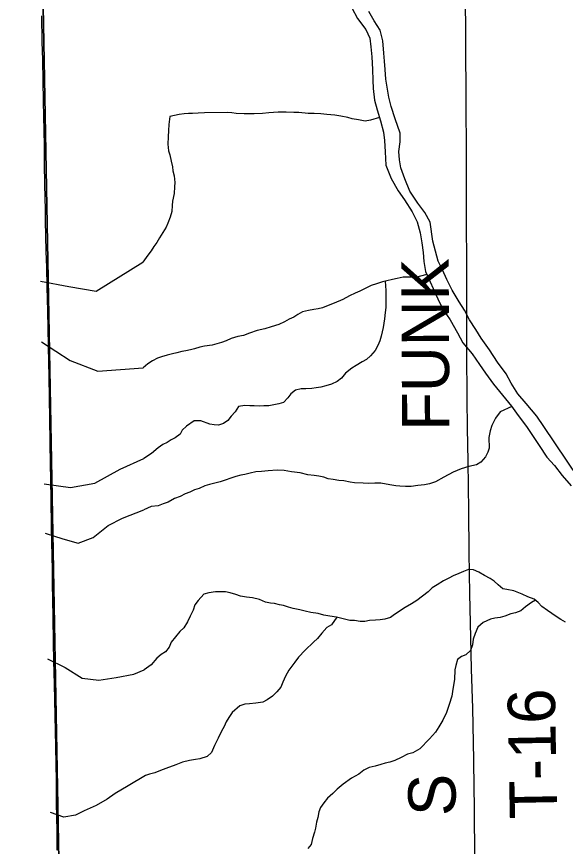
# Model space of a CAD drawing. Extents: x 1985906 to 2360102, y 891258 to 1222054.
# Drawn here: x 2071562 to 2075036, y 1014543 to 1019793 of the extents above; entities that cross this region are included whole.
import ezdxf

# ---------------------------------------------------------------- set-up
doc = ezdxf.new("R2010")
doc.units = 0
for name, color, linetype in [('GM_X_Adjacent_County', 7, 'Continuous'), ('GM_X_County', 7, 'Continuous'), ('GM_X_County_Road', 7, 'Continuous'), ('GM_X_Major_River', 7, 'Continuous'), ('GM_X_Minor_River', 7, 'Continuous'), ('GM_X_Township', 7, 'Continuous'), ('GM_X_Township_Road', 7, 'Continuous'), ('GM_X_Township_Road_Text', 7, 'Continuous')]:
    doc.layers.add(name, color=color, linetype=linetype)

msp = doc.modelspace()

# ---------------------------------------------------------------- linework, layer by layer
at = {"layer": 'GM_X_Adjacent_County'}
msp.add_lwpolyline([(2071926.7, 1054555.3), (2072166.7, 1051922.6), (2072218.3, 1051577.8), (2072142.8, 1047459), (2072178.7, 1046252), (2072112.2, 1041354.4), (2072120.2, 1038512.6), (2072055.1, 1036106.6), (2072018.3, 1033424.1), (2071939.9, 1030867.8), (2071602.1, 1025081.7), (2071562, 1025081.6), (2071696.9, 1021700.4), (2071829.8, 1014456.9), (2071852.3, 1012905.1), (2071861.2, 1011952), (2071887.5, 1008769)], dxfattribs=at)
at = {"layer": 'GM_X_County'}
msp.add_lwpolyline([(2071887.5, 1008769), (2071861.2, 1011952), (2071852.3, 1012905.1), (2071829.8, 1014456.9), (2071696.9, 1021700.4), (2071562, 1025081.6), (2071602.1, 1025081.7), (2071939.9, 1030867.8), (2072018.3, 1033424.1), (2072055.1, 1036106.6), (2072120.2, 1038512.6), (2072112.2, 1041354.4), (2072178.7, 1046252), (2072142.8, 1047459), (2072218.3, 1051577.8), (2072166.7, 1051922.6), (2071926.7, 1054555.3)], dxfattribs=at)
at = {"layer": 'GM_X_County_Road'}
msp.add_lwpolyline([(2071818.5, 1014520.1), (2071819, 1014601.9), (2071818, 1014634.8), (2071816.2, 1014733.2), (2071815.4, 1014815.1), (2071813.9, 1014962.5), (2071812.7, 1015060.8), (2071809.9, 1015175.5), (2071805.5, 1015372.1), (2071802, 1015568.8), (2071798.8, 1015716.4), (2071796.6, 1015831), (2071793.6, 1015995), (2071789.7, 1016208.2), (2071789.3, 1016290.2), (2071785.1, 1016470.5), (2071782.9, 1016568.9), (2071780.1, 1016732.8), (2071778.8, 1016863.9), (2071777.5, 1016962.4), (2071775, 1017093.5), (2071772, 1017257.3), (2071769.9, 1017372.1), (2071767.8, 1017519.7), (2071766.4, 1017601.7), (2071759.4, 1017929.4), (2071756.1, 1018082.1), (2071752.7, 1018207.8), (2071750.3, 1018306.2), (2071745.5, 1018502.6), (2071744.1, 1018551.4), (2071744.5, 1018567.4), (2071741.1, 1018731.4), (2071739.3, 1018862.7), (2071737.8, 1018977.5), (2071733.3, 1019256.2), (2071727.3, 1019518.5), (2071724.7, 1019633.2), (2071721.9, 1019797.2)], dxfattribs=at)
at = {"layer": 'GM_X_Major_River'}
for points in [[(2073684.3, 1019849), (2073720.7, 1019781.1), (2073773.1, 1019711.3), (2073797.4, 1019655.4), (2073803.7, 1019601.3), (2073810, 1019537.3), (2073814.5, 1019457.2), (2073816.8, 1019391.2), (2073819.1, 1019337.1), (2073827.5, 1019263), (2073843.9, 1019203.1), (2073866.2, 1019133.1), (2073884.6, 1019061.1), (2073890.9, 1019009.1), (2073895.3, 1018937), (2073899.8, 1018852.9), (2073934.2, 1018769), (2073976.7, 1018691.2), (2074017, 1018633.4), (2074065.4, 1018557.5), (2074097.7, 1018493.7), (2074116.1, 1018423.7), (2074128.5, 1018361.7), (2074136.8, 1018299.6), (2074141.1, 1018243.6), (2074151.5, 1018179.5), (2074227.9, 1018007.6)], [(2075116.8, 1016877.8), (2074900.8, 1017198.7), (2074856.4, 1017264.5), (2074788, 1017344.2), (2074735.7, 1017406), (2074693.3, 1017473.8), (2074661, 1017531.7), (2074606.6, 1017607.5), (2074556.2, 1017685.3), (2074503.8, 1017759.1), (2074469.5, 1017812.9), (2074429.1, 1017874.8), (2074396.8, 1017934.7), (2074364.5, 1017988.6), (2074320.1, 1018062.4), (2074285.7, 1018130.3), (2074257.4, 1018190.2), (2074231.1, 1018246.1), (2074214.7, 1018308.1), (2074196.4, 1018372.1), (2074179.7, 1018492.1), (2074147.4, 1018554), (2074103.1, 1018611.8), (2074050.7, 1018687.6), (2074020.2, 1018765.5), (2073993.9, 1018835.5), (2073985.6, 1018885.5), (2073981.3, 1018939.5), (2073991, 1018999.7), (2073990.6, 1019055.7), (2073958.2, 1019145.7), (2073933.7, 1019223.6), (2073919.4, 1019283.6), (2073909.1, 1019345.6), (2073898.8, 1019397.7), (2073894.4, 1019457.7), (2073890.2, 1019509.7), (2073887.9, 1019561.8), (2073881.4, 1019639.9), (2073863.1, 1019705.8), (2073826.8, 1019765.7), (2073792.4, 1019825.6)], [(2074227.9, 1018007.6), (2074260.2, 1017941.6), (2074306.5, 1017873.7), (2074352.8, 1017791.8), (2074387.1, 1017727.9), (2074445.4, 1017660), (2074491.7, 1017592.1), (2074530, 1017536.2), (2074580.2, 1017468.3), (2074638.5, 1017398.5), (2074694.9, 1017328.6), (2074737.1, 1017268.7), (2074789.4, 1017198.8), (2074835.7, 1017130.9), (2074869.9, 1017079), (2074918.2, 1017005.1), (2074966.5, 1016953.2), (2075016.8, 1016889.4), (2075073, 1016823.5)]]:
    msp.add_lwpolyline(points, dxfattribs=at)
at = {"layer": 'GM_X_Minor_River'}
for points in [[(2073859.6, 1019153.9), (2073802.7, 1019136.9), (2073768.7, 1019130.8), (2073726.5, 1019138.6), (2073686.4, 1019146.4), (2073658.3, 1019154.3), (2073614.2, 1019162.2), (2073576.1, 1019168), (2073526, 1019173.8), (2073487.9, 1019177.6), (2073445.8, 1019179.4), (2073407.7, 1019179.3), (2073349.6, 1019185), (2073317.5, 1019186.9), (2073269.4, 1019188.7), (2073217.3, 1019188.4), (2073159.2, 1019184.2), (2073119.2, 1019180), (2073067.1, 1019177.7), (2073003, 1019177.4), (2072952.9, 1019179.2), (2072924.8, 1019183.1), (2072896.7, 1019184.9), (2072752.4, 1019184.3), (2072712.4, 1019182.1), (2072676.3, 1019179.9), (2072650.3, 1019179.8), (2072622.2, 1019177.7), (2072592.2, 1019173.5), (2072532.1, 1019161.2), (2072526.4, 1019111), (2072524.6, 1019072.8), (2072520.8, 1019032.7), (2072519, 1018986.5), (2072523.3, 1018944.3), (2072531.4, 1018918.3), (2072541.6, 1018878.2), (2072549.9, 1018842.1), (2072552, 1018816), (2072560.2, 1018785.9), (2072564.4, 1018743.8), (2072562.5, 1018715.7), (2072558.8, 1018673.5), (2072549, 1018625.3), (2072547.1, 1018597.2), (2072545.3, 1018559), (2072533.5, 1018522.8), (2072519.7, 1018486.6), (2072509.8, 1018460.5), (2072466.1, 1018392), (2072450.2, 1018363.8), (2072430.3, 1018337.7), (2072414.4, 1018311.5), (2072392.5, 1018283.3), (2072360.6, 1018238.5)], [(2071713.2, 1018118.9), (2071893.6, 1018085.4), (2072066.3, 1018056.4), (2072360.6, 1018238.5)], [(2074158.9, 1018160.3), (2074086.5, 1018142.5), (2074058.4, 1018144.4), (2074010.3, 1018144.2), (2073972.3, 1018136), (2073942.2, 1018129.8), (2073906.2, 1018121.6), (2073878.2, 1018115.5), (2073840.2, 1018101.3), (2073806.2, 1018091.1), (2073734.2, 1018054.6), (2073706.3, 1018042.4), (2073670.3, 1018026.2), (2073628.3, 1018003.9), (2073572.3, 1017979.6), (2073524.3, 1017961.3), (2073498.3, 1017951.1), (2073472.3, 1017943), (2073444.3, 1017938.8), (2073410.3, 1017932.7), (2073372.2, 1017924.4), (2073342.3, 1017908.3), (2073316.3, 1017892.1), (2073288.3, 1017877.9), (2073258.4, 1017861.7), (2073222.4, 1017845.5), (2073174.4, 1017829.2), (2073134.3, 1017817), (2073084.3, 1017806.7), (2073036.3, 1017790.4), (2072998.3, 1017776.2), (2072962.3, 1017768), (2072920.3, 1017755.8), (2072888.3, 1017741.6), (2072858.3, 1017731.4), (2072830.3, 1017723.2), (2072800.3, 1017715), (2072752.2, 1017706.8), (2072722.2, 1017700.6), (2072688.2, 1017690.4), (2072662.1, 1017684.3), (2072634.1, 1017678.1), (2072608.1, 1017674), (2072576.1, 1017665.8), (2072550.1, 1017659.7), (2072516, 1017651.5), (2072480, 1017639.3), (2072454, 1017631.1), (2072422.1, 1017614.9), (2072392.1, 1017596.7), (2072363.2, 1017570.9)], [(2073896.2, 1018119.4), (2073900.5, 1018059.4), (2073898.7, 1018033.3), (2073899.1, 1017953), (2073895.3, 1017920.8), (2073891.5, 1017880.7), (2073887.6, 1017852.5), (2073881.7, 1017826.4), (2073870, 1017770.2), (2073862.1, 1017742), (2073848.3, 1017711.8), (2073832.4, 1017679.7), (2073802.5, 1017647.4), (2073776.6, 1017623.2), (2073750.6, 1017609), (2073712.7, 1017584.8), (2073684.7, 1017568.6), (2073644.8, 1017536.3), (2073618.9, 1017506), (2073591, 1017483.8), (2073555, 1017467.6), (2073519, 1017457.4), (2073489, 1017449.2), (2073458.9, 1017443.1), (2073430.9, 1017440.9), (2073392.8, 1017438.7), (2073362.8, 1017438.6), (2073326.8, 1017428.4), (2073298.8, 1017406.2), (2073278.9, 1017380), (2073251, 1017351.8), (2073223, 1017343.6), (2073159, 1017331.3), (2073126.9, 1017331.1), (2073098.8, 1017329), (2073066.8, 1017330.8), (2073038.7, 1017330.7), (2073006.7, 1017332.6), (2072966.6, 1017326.4), (2072946.8, 1017292.2), (2072920.9, 1017263.9), (2072898.9, 1017237.7), (2072873, 1017219.5), (2072841, 1017207.3), (2072812.9, 1017209.2), (2072784.8, 1017215.1), (2072728.6, 1017234.9), (2072686.6, 1017234.7), (2072638.6, 1017202.4), (2072610.7, 1017176.2), (2072596.8, 1017150), (2072566.9, 1017127.8), (2072540.9, 1017115.6), (2072515, 1017097.4), (2072487, 1017085.3), (2072459, 1017065.1), (2072417.1, 1017028.7), (2072366.6, 1016996.1)], [(2071720.5, 1017736.1), (2071901.3, 1017616), (2072075.7, 1017549), (2072363.2, 1017570.9)], [(2074696.5, 1017326.2), (2074624, 1017291.8), (2074594.1, 1017251.5), (2074570.3, 1017205.3), (2074560.5, 1017171.1), (2074552.7, 1017128.9), (2074553, 1017062.7), (2074545.1, 1017036.5), (2074531.3, 1017008.3), (2074501.4, 1016974.1), (2074473.4, 1016957.9), (2074425.4, 1016945.6), (2074377.4, 1016931.4), (2074325.4, 1016911), (2074267.5, 1016878.7), (2074213.5, 1016850.3), (2074175.5, 1016836.1), (2074143.5, 1016829.9), (2074101.4, 1016825.7), (2074059.4, 1016819.5), (2074023.3, 1016819.3), (2073989.2, 1016821.2), (2073963.1, 1016825.1), (2073925, 1016830.9), (2073868.9, 1016840.7), (2073830.8, 1016840.5), (2073792.8, 1016838.3), (2073756.7, 1016840.2), (2073700.5, 1016843.9), (2073674.5, 1016847.8), (2073634.4, 1016855.7), (2073602.3, 1016857.5), (2073566.2, 1016863.4), (2073534.1, 1016869.3), (2073508, 1016879.2), (2073475.9, 1016885), (2073445.8, 1016888.9), (2073405.7, 1016894.8), (2073357.6, 1016906.6), (2073303.4, 1016912.4), (2073255.3, 1016920.2), (2073211.2, 1016924), (2073155.1, 1016919.7), (2073113.1, 1016915.5), (2073077, 1016913.3), (2073041, 1016905.1), (2073006.9, 1016896.9), (2072980.9, 1016890.8), (2072950.9, 1016882.6), (2072918.9, 1016872.4), (2072882.9, 1016860.2), (2072850.9, 1016850), (2072824.9, 1016843.9), (2072782.9, 1016831.7), (2072752.8, 1016823.5), (2072716.9, 1016807.3), (2072688.9, 1016799.1), (2072658.9, 1016784.9), (2072628.9, 1016772.7), (2072596.9, 1016756.5), (2072560.9, 1016744.3), (2072520.9, 1016720), (2072490.9, 1016709.9), (2072458.9, 1016697.7), (2072413.9, 1016692.7), (2072368, 1016672.4)], [(2071737.7, 1016837.1), (2071903.1, 1016813.8), (2072058, 1016841.1), (2072217.2, 1016930.5), (2072366.6, 1016996.1)], [(2071743.7, 1016524.1), (2071855.3, 1016489.2), (2071951.6, 1016460.6), (2072046.2, 1016498.2), (2072141, 1016573.9), (2072233.6, 1016619.5), (2072368, 1016672.4)], [(2075037.7, 1015960.8), (2075007.6, 1015978.7), (2074977.4, 1015998.6), (2074951.3, 1016016.6), (2074923.1, 1016036.5), (2074886.9, 1016060.4), (2074864.8, 1016086.4), (2074838.6, 1016106.4), (2074798.4, 1016122.3), (2074762.3, 1016138.2), (2074710.1, 1016160), (2074665.9, 1016167.8), (2074639.9, 1016171.7), (2074611.7, 1016197.7), (2074585.5, 1016221.7), (2074559.4, 1016237.6), (2074525.2, 1016257.5), (2074489, 1016277.4), (2074454.9, 1016293.3), (2074422.8, 1016295.2), (2074390.8, 1016283), (2074362.8, 1016268.8), (2074326.8, 1016254.6), (2074298.9, 1016240.4), (2074264.9, 1016222.2), (2074225, 1016197.9), (2074193, 1016179.7), (2074167.1, 1016153.5), (2074095.2, 1016098.9), (2074061.3, 1016076.7), (2074021.3, 1016054.4), (2073955.4, 1016010), (2073929.5, 1015991.8), (2073893.4, 1015981.6), (2073863.4, 1015977.4), (2073833.4, 1015975.3), (2073795.3, 1015973.1), (2073767.3, 1015964.9), (2073737.2, 1015966.8), (2073701.1, 1015972.7), (2073671.1, 1015972.5), (2073639, 1015980.4), (2073612.9, 1015986.3), (2073586.8, 1015994.2), (2073544.7, 1016000), (2073506.6, 1016005.9), (2073470.5, 1016015.8), (2073424.3, 1016023.6), (2073388.2, 1016031.4), (2073356.1, 1016039.3), (2073312, 1016049.2), (2073283.9, 1016057.1), (2073251.8, 1016066.9), (2073225.7, 1016070.8), (2073195.6, 1016078.8), (2073169.5, 1016082.6), (2073137.4, 1016088.5), (2073099.3, 1016104.4), (2073055.1, 1016116.2), (2073017.1, 1016120.1), (2072978.9, 1016125.9), (2072950.8, 1016135.8), (2072914.7, 1016147.7), (2072884.6, 1016153.6), (2072820.5, 1016153.3), (2072778.5, 1016147.1), (2072748.4, 1016138.9), (2072710.6, 1016098.6), (2072690.7, 1016072.4), (2072680.8, 1016038.2), (2072661, 1016000), (2072643.2, 1015963.8), (2072621.3, 1015925.5)], [(2074847.1, 1016099.9), (2074822.7, 1016086.2), (2074784.7, 1016058), (2074754.8, 1016033.7), (2074720.8, 1016021.5), (2074690.8, 1016013.4), (2074652.8, 1015999.1), (2074622.8, 1015991), (2074590.7, 1015986.8), (2074562.7, 1015980.7), (2074516.7, 1015960.4), (2074482.8, 1015930.1), (2074465, 1015889.9), (2074453.2, 1015853.7), (2074447.4, 1015817.5), (2074435.5, 1015783.3), (2074405.6, 1015755.1), (2074379.6, 1015744.9), (2074353.7, 1015724.7), (2074341.8, 1015688.5), (2074336, 1015660.4), (2074334.3, 1015598.2), (2074324.6, 1015537.9), (2074316.8, 1015493.7), (2074301.1, 1015441.4), (2074283.3, 1015391.2), (2074261.5, 1015340.9), (2074235.7, 1015300.6), (2074213.8, 1015266.4), (2074176, 1015224), (2074114.2, 1015159.5), (2074070.2, 1015135.2), (2074036.2, 1015127), (2073996.3, 1015104.8), (2073956.3, 1015086.5), (2073924.3, 1015076.3), (2073896.3, 1015070.2), (2073868.2, 1015062), (2073832.2, 1015051.8), (2073794.2, 1015041.6), (2073760.2, 1015025.4), (2073728.3, 1015001.2), (2073682.4, 1014974.8), (2073630.5, 1014936.4), (2073590.5, 1014906.2), (2073564.6, 1014877.9), (2073530.7, 1014847.7), (2073506.8, 1014819.4), (2073487, 1014789.2), (2073475.1, 1014761.1), (2073469.3, 1014726.9), (2073461.4, 1014696.8), (2073453.6, 1014658.6), (2073447.7, 1014632.5), (2073435.9, 1014592.3), (2073426.1, 1014556.1), (2073406.2, 1014529.9)], [(2073589.6, 1015993.4), (2073555, 1015943.9), (2073527, 1015927.7), (2073495.2, 1015891.4), (2073467.3, 1015859.2), (2073441.4, 1015835), (2073389.5, 1015784.5), (2073347.7, 1015740.2), (2073323.8, 1015707.9), (2073286, 1015657.6), (2073264.2, 1015619.3), (2073248.3, 1015583.1), (2073234.5, 1015550.9), (2073208.6, 1015520.7), (2073182.7, 1015494.5), (2073148.7, 1015470.2), (2073120.7, 1015456.1), (2073076.7, 1015449.8), (2073036.6, 1015445.6), (2073006.6, 1015443.5), (2072974.6, 1015433.3), (2072926.7, 1015390.9), (2072904.9, 1015358.7), (2072889, 1015330.5), (2072877.1, 1015302.4), (2072859.2, 1015272.2), (2072837.4, 1015227.9), (2072815.6, 1015181.6), (2072795.8, 1015137.4), (2072767.9, 1015111.2), (2072721.9, 1015096.9), (2072693.9, 1015092.7), (2072655.8, 1015086.5), (2072611.8, 1015076.3), (2072569.8, 1015060), (2072507.8, 1015035.7), (2072473.8, 1015023.5), (2072437.8, 1015009.2), (2072403.8, 1015001.1), (2072377.8, 1014990.9)], [(2072621.3, 1015925.5), (2072595.4, 1015903.3), (2072567.5, 1015869.1), (2072539.6, 1015834.8), (2072527.8, 1015802.6), (2072503.9, 1015774.4), (2072477.9, 1015756.2), (2072450, 1015734), (2072413.8, 1015692.5), (2072370.3, 1015659.9)], [(2071758.8, 1015729.4), (2071869.2, 1015674.8), (2071977.3, 1015608), (2072083.7, 1015595.5), (2072192.3, 1015610.9), (2072303.9, 1015632.8), (2072370.3, 1015659.9)], [(2072377.8, 1014990.9), (2072268.4, 1014926.6), (2072186.6, 1014878.2), (2072134.7, 1014841.9), (2072066.9, 1014801.6), (2071989, 1014767.2), (2071935.1, 1014740.9), (2071861.2, 1014728.6), (2071777.4, 1014756.8)]]:
    msp.add_lwpolyline(points, dxfattribs=at)
at = {"layer": 'GM_X_Township'}
msp.add_lwpolyline([(2071887.5, 1008769), (2071861.2, 1011952), (2071852.3, 1012905.1), (2071829.8, 1014456.9), (2071696.9, 1021700.4), (2071562, 1025081.6), (2071602.1, 1025081.7), (2074264, 1025122.4), (2076405.9, 1025155.2), (2079654.5, 1025204.9), (2081728.4, 1025236.6), (2086577.8, 1025306.1), (2087095.5, 1025303.4), (2089225.7, 1025330.9), (2092097.4, 1025367.8), (2095094.6, 1025388.3)], dxfattribs=at)
at = {"layer": 'GM_X_Township_Road'}
msp.add_lwpolyline([(2074462.7, 1014496.1), (2074462.9, 1014518), (2074462.9, 1014553), (2074462.3, 1014581.9), (2074461.4, 1014663.9), (2074460.2, 1014795.3), (2074458.4, 1014912), (2074456.4, 1015090.3), (2074449.8, 1015418.5), (2074441.9, 1015664.6), (2074437.1, 1015865), (2074431.3, 1016140.6), (2074427.7, 1016403.2), (2074424.2, 1016665.8), (2074420.5, 1016977.7), (2074416.4, 1017191.1), (2074414, 1017371.7), (2074413.1, 1017672.4), (2074412.3, 1018229.8), (2074410.5, 1018491.8), (2074410.9, 1018898.5), (2074407.9, 1019277.9), (2074406.2, 1019610), (2074404.4, 1019985.1)], dxfattribs=at)

# ---------------------------------------------------------------- texts
at = {"layer": 'GM_X_Township_Road_Text'}
for s, rotation, p in [('FUNK', 90.2438, (2074302.2, 1017172.8)), ('T-16', 91.0671, (2074984.8, 1014719.6)), ('S', 90, (2074341.6, 1014734.9))]:
    msp.add_text(s, height=300, rotation=rotation, dxfattribs=at).set_placement(p)

doc.saveas('drawing.dxf')
